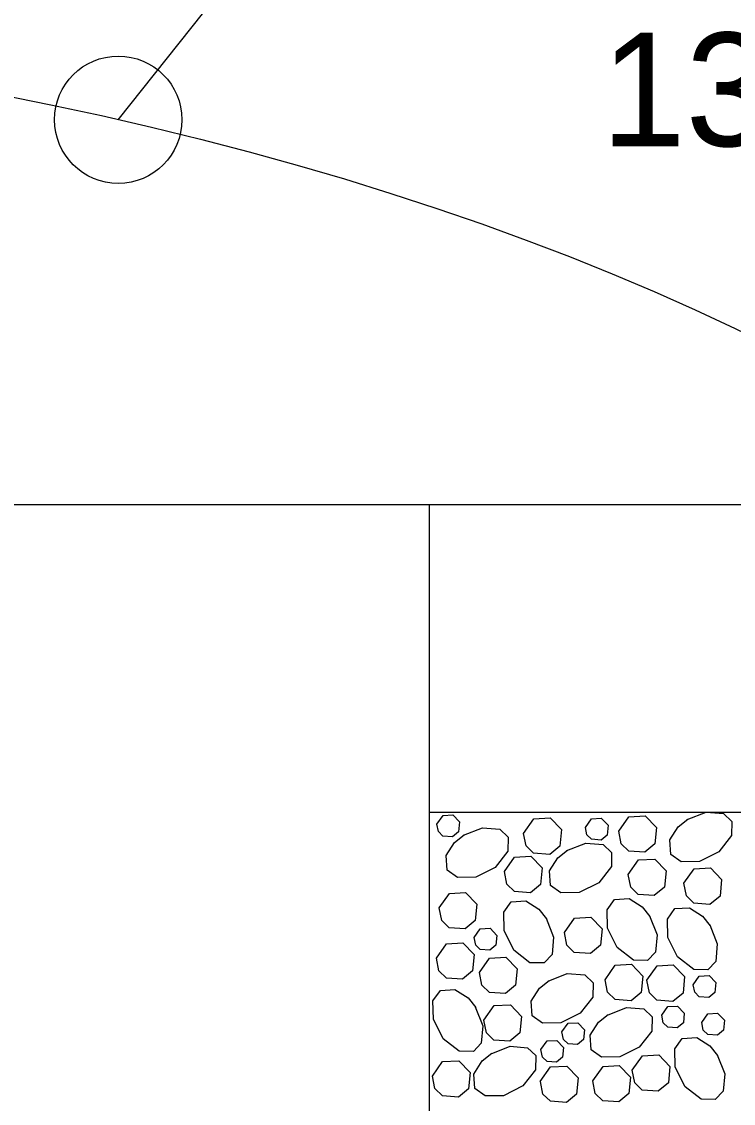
# Model space of a CAD drawing. Extents: x 636530 to 644067, y 294168 to 299122.
# Drawn here: x 638685.41 to 638704.22, y 296085.85 to 296114.45 of the extents above; entities that cross this region are included whole.
import ezdxf

# ---------------------------------------------------------------- set-up
doc = ezdxf.new("R2010")
doc.units = 0
doc.layers.add('1', color=7, linetype='Continuous')

msp = doc.modelspace()

# ---------------------------------------------------------------- linework, layer by layer
at = {"layer": '1'}
for p, q in [((638687.965, 296111.859), (638693.593, 296118.945)), ((638672.791, 296101.682), (638727.281, 296101.682)), ((638696.186, 296101.682), (638696.186, 296071.202)), ((638696.186, 296093.553), (638727.281, 296093.553))]:
    msp.add_line(p, q, dxfattribs=at)
for points in [[(638696.389, 296093.236), (638696.551, 296093.465), (638696.808, 296093.48), (638696.987, 296093.294), (638696.961, 296093.034), (638696.802, 296092.902), (638696.548, 296092.92), (638696.428, 296093.036), (638696.389, 296093.236)], [(638698.679, 296092.99), (638698.948, 296093.373), (638699.377, 296093.397), (638699.676, 296093.088), (638699.633, 296092.654), (638699.368, 296092.433), (638698.944, 296092.464), (638698.744, 296092.658), (638698.679, 296092.99)], [(638700.311, 296093.147), (638700.472, 296093.377), (638700.73, 296093.392), (638700.909, 296093.206), (638700.883, 296092.946), (638700.724, 296092.813), (638700.469, 296092.832), (638700.35, 296092.948), (638700.311, 296093.147)], [(638701.192, 296093.048), (638701.461, 296093.431), (638701.89, 296093.455), (638702.189, 296093.146), (638702.146, 296092.712), (638701.88, 296092.492), (638701.457, 296092.522), (638701.257, 296092.716), (638701.192, 296093.048)], [(638703.5, 296093.553), (638703.962, 296093.514), (638704.181, 296093.305), (638704.175, 296092.93), (638703.841, 296092.504), (638703.326, 296092.246), (638702.84, 296092.238), (638702.567, 296092.432), (638702.541, 296092.818), (638702.763, 296093.164), (638703.017, 296093.367)], [(638702.997, 296093.354), (638703.5, 296093.553)], [(638697.086, 296092.941), (638697.589, 296093.14), (638698.051, 296093.101), (638698.271, 296092.892), (638698.264, 296092.517), (638697.93, 296092.091), (638697.415, 296091.833), (638696.93, 296091.825), (638696.657, 296092.019), (638696.631, 296092.405), (638696.852, 296092.751), (638697.106, 296092.954)], [(638699.819, 296092.534), (638700.322, 296092.734), (638700.784, 296092.694), (638701.004, 296092.485), (638700.997, 296092.11), (638700.663, 296091.684), (638700.148, 296091.426), (638699.663, 296091.418), (638699.389, 296091.612), (638699.364, 296091.999), (638699.585, 296092.345), (638699.839, 296092.547)], [(638698.173, 296091.978), (638698.442, 296092.361), (638698.871, 296092.385), (638699.17, 296092.076), (638699.127, 296091.642), (638698.862, 296091.421), (638698.438, 296091.452), (638698.238, 296091.646), (638698.173, 296091.978)], [(638701.445, 296091.903), (638701.714, 296092.286), (638702.143, 296092.31), (638702.442, 296092.001), (638702.399, 296091.567), (638702.133, 296091.346), (638701.71, 296091.377), (638701.51, 296091.57), (638701.445, 296091.903)], [(638702.915, 296091.669), (638703.184, 296092.051), (638703.614, 296092.076), (638703.912, 296091.766), (638703.869, 296091.333), (638703.604, 296091.112), (638703.18, 296091.143), (638702.98, 296091.336), (638702.916, 296091.669)], [(638696.449, 296091.018), (638696.718, 296091.401), (638697.147, 296091.425), (638697.446, 296091.116), (638697.402, 296090.682), (638697.137, 296090.462), (638696.713, 296090.492), (638696.514, 296090.686), (638696.449, 296091.018)], [(638699.272, 296090.748), (638699.471, 296090.245), (638699.431, 296089.783), (638699.222, 296089.563), (638698.847, 296089.57), (638698.421, 296089.904), (638698.164, 296090.419), (638698.155, 296090.904), (638698.349, 296091.178), (638698.736, 296091.203), (638699.082, 296090.982), (638699.285, 296090.728)], [(638702.005, 296090.813), (638702.204, 296090.31), (638702.164, 296089.848), (638701.955, 296089.628), (638701.58, 296089.635), (638701.154, 296089.969), (638700.897, 296090.484), (638700.888, 296090.969), (638701.082, 296091.243), (638701.469, 296091.269), (638701.815, 296091.047), (638702.018, 296090.793)], [(638703.599, 296090.569), (638703.798, 296090.066), (638703.759, 296089.604), (638703.55, 296089.384), (638703.175, 296089.391), (638702.749, 296089.725), (638702.491, 296090.24), (638702.483, 296090.725), (638702.677, 296090.999), (638703.063, 296091.025), (638703.409, 296090.803), (638703.612, 296090.549)], [(638699.755, 296090.368), (638700.024, 296090.75), (638700.453, 296090.775), (638700.752, 296090.465), (638700.708, 296090.032), (638700.443, 296089.811), (638700.019, 296089.842), (638699.82, 296090.035), (638699.755, 296090.368)], [(638697.373, 296090.234), (638697.534, 296090.464), (638697.792, 296090.479), (638697.971, 296090.293), (638697.945, 296090.033), (638697.786, 296089.9), (638697.531, 296089.919), (638697.412, 296090.035), (638697.373, 296090.234)], [(638696.374, 296089.69), (638696.642, 296090.072), (638697.072, 296090.097), (638697.37, 296089.788), (638697.327, 296089.354), (638697.062, 296089.133), (638696.638, 296089.164), (638696.438, 296089.357), (638696.374, 296089.69)], [(638697.51, 296089.31), (638697.779, 296089.693), (638698.208, 296089.717), (638698.507, 296089.408), (638698.463, 296088.974), (638698.198, 296088.753), (638697.774, 296088.784), (638697.575, 296088.978), (638697.51, 296089.31)], [(638700.831, 296089.121), (638701.1, 296089.503), (638701.529, 296089.528), (638701.828, 296089.218), (638701.784, 296088.785), (638701.519, 296088.564), (638701.095, 296088.595), (638700.896, 296088.788), (638700.831, 296089.12)], [(638701.937, 296089.104), (638702.206, 296089.487), (638702.635, 296089.511), (638702.934, 296089.202), (638702.891, 296088.768), (638702.625, 296088.548), (638702.202, 296088.578), (638702.002, 296088.772), (638701.937, 296089.104)], [(638699.331, 296089.086), (638699.834, 296089.285), (638700.296, 296089.245), (638700.516, 296089.036), (638700.509, 296088.661), (638700.175, 296088.235), (638699.66, 296087.978), (638699.175, 296087.969), (638698.901, 296088.163), (638698.876, 296088.55), (638699.097, 296088.896), (638699.351, 296089.098)], [(638703.161, 296088.986), (638703.322, 296089.216), (638703.58, 296089.23), (638703.759, 296089.045), (638703.733, 296088.785), (638703.574, 296088.652), (638703.319, 296088.671), (638703.2, 296088.787), (638703.161, 296088.986)], [(638697.401, 296088.406), (638697.6, 296087.903), (638697.56, 296087.44), (638697.352, 296087.221), (638696.977, 296087.228), (638696.55, 296087.561), (638696.293, 296088.076), (638696.284, 296088.562), (638696.479, 296088.835), (638696.865, 296088.861), (638697.211, 296088.639), (638697.414, 296088.385)], [(638697.629, 296088.052), (638697.898, 296088.434), (638698.328, 296088.459), (638698.626, 296088.149), (638698.583, 296087.716), (638698.318, 296087.495), (638697.894, 296087.526), (638697.694, 296087.719), (638697.63, 296088.052)], [(638700.892, 296088.187), (638701.395, 296088.386), (638701.857, 296088.346), (638702.077, 296088.138), (638702.07, 296087.763), (638701.736, 296087.336), (638701.221, 296087.079), (638700.736, 296087.07), (638700.462, 296087.265), (638700.436, 296087.651), (638700.658, 296087.997), (638700.912, 296088.2)], [(638702.328, 296088.179), (638702.49, 296088.409), (638702.747, 296088.423), (638702.926, 296088.238), (638702.901, 296087.977), (638702.741, 296087.845), (638702.487, 296087.864), (638702.367, 296087.98), (638702.329, 296088.179)], [(638703.388, 296087.99), (638703.549, 296088.219), (638703.807, 296088.234), (638703.986, 296088.048), (638703.96, 296087.788), (638703.801, 296087.656), (638703.546, 296087.674), (638703.427, 296087.79), (638703.388, 296087.99)], [(638699.693, 296087.738), (638699.854, 296087.967), (638700.112, 296087.982), (638700.291, 296087.796), (638700.265, 296087.536), (638700.106, 296087.404), (638699.852, 296087.422), (638699.732, 296087.538), (638699.693, 296087.738)], [(638697.817, 296087.162), (638698.321, 296087.362), (638698.783, 296087.322), (638699.002, 296087.113), (638698.995, 296086.738), (638698.662, 296086.312), (638698.147, 296086.054), (638697.661, 296086.046), (638697.388, 296086.24), (638697.362, 296086.627), (638697.584, 296086.972), (638697.838, 296087.175)], [(638699.138, 296087.271), (638699.3, 296087.501), (638699.557, 296087.515), (638699.736, 296087.33), (638699.71, 296087.07), (638699.551, 296086.937), (638699.297, 296086.956), (638699.177, 296087.072), (638699.138, 296087.271)], [(638703.794, 296087.137), (638703.994, 296086.634), (638703.954, 296086.171), (638703.745, 296085.952), (638703.37, 296085.959), (638702.944, 296086.292), (638702.686, 296086.807), (638702.678, 296087.293), (638702.872, 296087.566), (638703.259, 296087.592), (638703.604, 296087.37), (638703.807, 296087.116)], [(638701.551, 296086.727), (638701.819, 296087.109), (638702.249, 296087.134), (638702.547, 296086.824), (638702.504, 296086.391), (638702.239, 296086.17), (638701.815, 296086.201), (638701.616, 296086.394), (638701.551, 296086.727)], [(638696.267, 296086.572), (638696.536, 296086.955), (638696.965, 296086.979), (638697.263, 296086.67), (638697.22, 296086.236), (638696.955, 296086.016), (638696.531, 296086.046), (638696.332, 296086.24), (638696.267, 296086.572)], [(638699.12, 296086.431), (638699.389, 296086.813), (638699.819, 296086.838), (638700.117, 296086.528), (638700.074, 296086.094), (638699.809, 296085.874), (638699.385, 296085.905), (638699.185, 296086.098), (638699.121, 296086.43)], [(638700.508, 296086.446), (638700.777, 296086.829), (638701.206, 296086.853), (638701.504, 296086.544), (638701.461, 296086.11), (638701.196, 296085.89), (638700.772, 296085.92), (638700.573, 296086.114), (638700.508, 296086.446)]]:
    msp.add_lwpolyline(points, dxfattribs=at)
msp.add_circle((638687.965, 296111.859), 1.683, dxfattribs=at)
msp.add_ellipse((638664.495, 296083.359), major_axis=(-59.16, 0), ratio=0.524808, dxfattribs=at)

# ---------------------------------------------------------------- texts
msp.add_text('13, 14 AND 15', height=3, dxfattribs=at).set_placement((638700.729, 296111.16))

doc.saveas('drawing.dxf')
